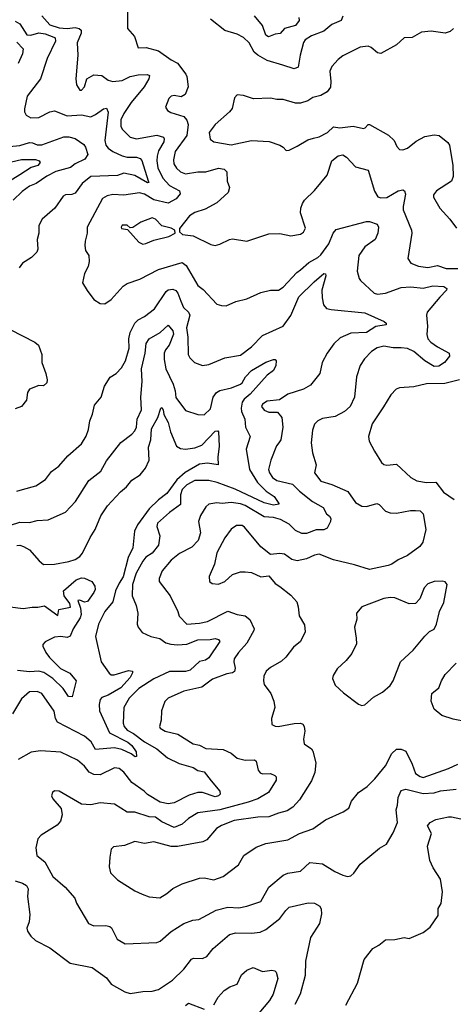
# Model space of a CAD drawing. Extents: x 1839239 to 1929705, y 762242 to 910352.
# Tile 321 of 429: x 1846724 to 1849476, y 888382 to 894631. Entities that reach past the tile are written whole.
import ezdxf

# ---------------------------------------------------------------- set-up
doc = ezdxf.new("R2010")
doc.units = 0

msp = doc.modelspace()

# ---------------------------------------------------------------- linework, layer by layer
at = {"layer": '0CON10XD'}
for points in [[(1846863.5, 894655), (1846915, 894598.9), (1846975, 894579.4), (1847025, 894575.7), (1847075, 894581.1), (1847101.2, 894575), (1847114.2, 894565), (1847114.2, 894545), (1847088.1, 894485), (1847092.2, 894405), (1847079.2, 894255), (1847085, 894217.5), (1847105, 894184), (1847115, 894183.1), (1847134.3, 894205), (1847150.8, 894255), (1847195, 894281.1), (1847245, 894275.6), (1847286, 894246), (1847315, 894237.5), (1847375, 894245.7), (1847425, 894269.7), (1847475, 894280.7), (1847533.1, 894283.1), (1847546.7, 894276.7), (1847543.5, 894255), (1847514.1, 894205), (1847430.7, 894105), (1847384.6, 894035), (1847366.4, 893995), (1847366.4, 893955), (1847373.3, 893935), (1847425, 893885.4), (1847465.6, 893874.4), (1847595, 893897.5), (1847635.7, 893885), (1847641.1, 893875), (1847637.7, 893855), (1847605, 893797.8), (1847595.3, 893765), (1847593.4, 893735), (1847601.3, 893691.3), (1847631.4, 893625), (1847675, 893578.9), (1847738.2, 893545), (1847743.2, 893525), (1847716.6, 893493.4), (1847665, 893466.4), (1847575, 893488.5), (1847515, 893524.2), (1847485, 893530.9), (1847385, 893518), (1847315, 893521.6), (1847277.9, 893512.1), (1847248.8, 893495), (1847151.4, 893315), (1847152.2, 893275), (1847138.2, 893225), (1847137, 893197), (1847142, 893165), (1847163.3, 893135), (1847163.6, 893096.4), (1847158.8, 893065), (1847135, 893020), (1847121.7, 892961.7), (1847151.2, 892911.2), (1847193.3, 892855), (1847235, 892828.8), (1847263.6, 892826.4), (1847303.8, 892855), (1847380.3, 892939.7), (1847405, 892957.5), (1847485.6, 892984.4), (1847604.7, 893045.3), (1847755, 893089.3), (1847780.5, 893070.5), (1847855, 892942.9), (1847888.2, 892918.2), (1847975, 892826.2), (1848005, 892816), (1848035, 892814), (1848095, 892841.2), (1848165, 892860), (1848255, 892900), (1848315, 892914.2), (1848366.7, 892915), (1848395, 892932.9), (1848482.7, 893027.3), (1848505, 893043.8), (1848559.6, 893090.4), (1848615, 893121.4), (1848635, 893139.4), (1848685, 893208.5), (1848713.2, 893276.8), (1848731.8, 893298.2), (1848925, 893350.4), (1848945, 893349.5), (1848993.5, 893333.5), (1849000.5, 893315), (1848996.9, 893275), (1848979.4, 893235), (1848915, 893188.5), (1848876.7, 893135), (1848865.7, 893035.7), (1848877.5, 892987.5), (1848886.2, 892975), (1848972.9, 892895), (1848995, 892887.9), (1849045, 892895.3), (1849145, 892932), (1849205.7, 892935.7), (1849285, 892927.8), (1849345, 892940.8), (1849415, 892937.1), (1849434.3, 892925), (1849433.5, 892915), (1849390.8, 892869.2), (1849310.6, 892775), (1849305.7, 892755), (1849311.4, 892685), (1849307.9, 892632.1), (1849315, 892606), (1849332.9, 892585), (1849375, 892554.5), (1849450, 892515), (1849451.8, 892495), (1849419.1, 892455), (1849385, 892431.3), (1849355, 892428.9), (1849295, 892466.7), (1849225, 892525.3), (1849185, 892543.3), (1849145, 892549.2), (1849095, 892547.3), (1849035, 892558.5), (1848991.9, 892548.1), (1848956.2, 892525), (1848911.3, 892478.7), (1848884.4, 892435), (1848861.5, 892365), (1848848.2, 892235), (1848820.6, 892175), (1848785, 892143.1), (1848725, 892111.5), (1848645, 892099.2), (1848615, 892085.8), (1848595, 892063.3), (1848581.4, 892025)], [(1847407.8, 894705), (1847408.6, 894575), (1847451.9, 894525), (1847475, 894452.5), (1847526.1, 894453.9), (1847605, 894433.6), (1847685, 894376.2), (1847726, 894355), (1847778, 894285), (1847785, 894270), (1847792, 894205), (1847774.2, 894155.8), (1847748.8, 894141.2), (1847705, 894149.2), (1847685, 894146), (1847669.7, 894130.3), (1847649.2, 894075), (1847661.2, 894055), (1847682.6, 894042.6), (1847766, 894016), (1847784.1, 893994.1), (1847792.7, 893965), (1847783.9, 893895), (1847710, 893795), (1847700.9, 893740.9), (1847702.9, 893715), (1847719.1, 893689.1), (1847745, 893665.4), (1847775, 893653.1), (1847855, 893664.7), (1847905, 893664.2), (1847985, 893687.6), (1848021.4, 893681.4), (1848039.2, 893665), (1848040.6, 893605), (1848055.7, 893565), (1848047.5, 893535), (1847975, 893468), (1847901.1, 893428.9), (1847835, 893406.9), (1847802, 893385), (1847737.5, 893305), (1847737.5, 893285), (1847758, 893268), (1847825, 893259.4), (1847936.7, 893205), (1847965, 893197.5), (1847994.3, 893205.7), (1848055, 893236.2), (1848075, 893240), (1848165, 893224.2), (1848305, 893272), (1848374.1, 893274.1), (1848445, 893259.2), (1848505, 893269.2)], [(1848773.9, 894653.9), (1848764.2, 894625.8), (1848705, 894601.1), (1848655, 894557.8), (1848575, 894528.5), (1848535, 894503.8), (1848524.5, 894485.5), (1848503.9, 894405), (1848491.2, 894328.8), (1848465, 894318.5), (1848393.1, 894343.1), (1848295, 894370.9), (1848235, 894405.5), (1848211.1, 894425), (1848179.2, 894485), (1848145, 894518), (1848105, 894538), (1848025, 894562.9), (1847934.6, 894634.6)], [(1848494.4, 894645), (1848496.9, 894625), (1848473.3, 894595), (1848405.3, 894574.7), (1848376.7, 894543.3), (1848345, 894539.7), (1848302.8, 894522.8), (1848285, 894533.1), (1848265.2, 894595), (1848214.7, 894655)], [(1846695, 894621.9), (1846725, 894604.4), (1846768.9, 894535), (1846795, 894532.4), (1846845, 894547), (1846885, 894540.7), (1846940.5, 894520.5), (1846948.5, 894515), (1846950, 894495), (1846897.7, 894385), (1846856.5, 894255), (1846772.1, 894145), (1846754.4, 894065), (1846754.2, 894045), (1846763.8, 894025), (1846795, 894007.5), (1846845, 894010), (1846915, 894046.7), (1846945, 894052.5), (1847025, 894020.4), (1847115, 894026.5), (1847175, 894014.4), (1847205, 894028.2), (1847255, 894064.3), (1847275, 894070), (1847284.4, 894044.4), (1847264.7, 893864.7), (1847269.5, 893835), (1847285, 893815.8), (1847315.4, 893795), (1847375, 893766.6), (1847405, 893759.2), (1847465, 893758.2), (1847489.2, 893749.2), (1847498.1, 893738.1), (1847538.5, 893608.5), (1847543, 893597), (1847535, 893594.7), (1847455, 893642.3), (1847385, 893657), (1847345, 893641.6), (1847175, 893635.6), (1847119.2, 893590.8), (1847075, 893528.9), (1847055, 893520.5), (1847015, 893518.5), (1846999.8, 893510.2), (1846945.8, 893435), (1846865.8, 893365), (1846844.2, 893325), (1846845.7, 893275), (1846834.5, 893235.5), (1846838.1, 893175), (1846832.2, 893155), (1846799.2, 893120.8), (1846740.6, 893085), (1846720.9, 893055)], [(1849476.9, 894575), (1849456, 894555), (1849425, 894545.4), (1849335, 894557.1), (1849275, 894552.2), (1849215, 894517.8), (1849165, 894515.8), (1849115, 894472.2), (1849015, 894415.8), (1848995, 894421.4), (1848955, 894454.4), (1848935, 894463.3), (1848883.8, 894456.2), (1848775, 894401.4), (1848745, 894378.6), (1848705.5, 894334.5), (1848691.9, 894305), (1848698.3, 894238.3), (1848697.3, 894202.7), (1848675, 894173.8), (1848635, 894150), (1848585, 894137.8), (1848553.4, 894116.6), (1848505, 894100.6), (1848475, 894100.8), (1848395, 894124.5), (1848355, 894124.5), (1848315, 894132.9), (1848207.6, 894127.6), (1848145, 894150), (1848105, 894153.8), (1848088, 894135), (1848072.3, 894067.7), (1848056.2, 894045), (1847965, 893965.8), (1847925.8, 893915), (1847933.2, 893873.2), (1847955.8, 893855.8), (1848065, 893837.3), (1848195, 893864.1), (1848307.9, 893857.9), (1848375, 893833.8), (1848395, 893822.5), (1848415, 893800), (1848435, 893803.3), (1848485, 893828), (1848552, 893868), (1848588.8, 893878.8), (1848625, 893886.9), (1848678, 893915), (1848715, 893951.4), (1848755, 893945.2), (1848840, 893955), (1848905, 893940.6), (1848916.9, 893945), (1848935, 893966.2), (1848945, 893966), (1849065, 893898), (1849101.2, 893865), (1849116.7, 893825), (1849135, 893806.7), (1849155, 893803.8), (1849185, 893816), (1849241.2, 893858.8), (1849295, 893888.8), (1849355, 893900), (1849386.2, 893896.2), (1849441.7, 893851.7), (1849451.4, 893835), (1849471.9, 893705), (1849474.4, 893635), (1849464.2, 893605), (1849370, 893545), (1849350.9, 893519.1), (1849349.2, 893505), (1849389.5, 893435), (1849453.5, 893365), (1849496.7, 893306.7)], [(1846705, 894487.2), (1846745.6, 894445), (1846740.9, 894415), (1846715, 894353.6)], [(1846615, 893822.3), (1846725, 893833), (1846785, 893850.6), (1846805, 893849.2), (1846835, 893836.2), (1846865, 893836.7), (1847002.9, 893887.1), (1847035, 893888.4), (1847075, 893876.2), (1847129.7, 893839.7), (1847142.3, 893822.3), (1847156.7, 893775), (1847136.9, 893745), (1847075, 893716.6), (1847046.4, 893693.6), (1846952, 893668), (1846895, 893638.1), (1846828.6, 893591.4), (1846785, 893574.7), (1846739.7, 893540.3), (1846681.3, 893485)], [(1848505, 893269.2), (1848525, 893283.3), (1848538.3, 893308.3), (1848506.7, 893405), (1848508.5, 893435), (1848518.9, 893465), (1848530.6, 893485), (1848595, 893547.5), (1848674.4, 893645), (1848705.4, 893735), (1848745, 893767.5), (1848775, 893773.5), (1848798.9, 893758.9), (1848855, 893697.5), (1848935.3, 893675.3), (1848975, 893542.5), (1848996.5, 893506.5), (1849015, 893499.2), (1849055, 893502), (1849125, 893545.5), (1849155, 893551.2), (1849166.2, 893545), (1849172.5, 893522.5), (1849157.3, 893445), (1849158.5, 893425), (1849210, 893295), (1849212.5, 893275), (1849187.7, 893115), (1849206.3, 893086.3), (1849255, 893066.8), (1849315, 893057.1), (1849375, 893070), (1849431.3, 893051.3), (1849505, 893051.6)], [(1846635, 893719.4), (1846735, 893744.2), (1846825, 893742.5), (1846847.5, 893735), (1846852.9, 893725), (1846838.6, 893705), (1846797.2, 893692.8), (1846723.6, 893646.4), (1846624.2, 893585)], [(1847505, 893206.2), (1847525, 893211.4), (1847575, 893232), (1847670, 893255), (1847710, 893275), (1847707.5, 893295), (1847685, 893307.5), (1847625, 893323.3), (1847585, 893365.8), (1847565, 893374.2), (1847493.2, 893346.8), (1847441.7, 893311.7), (1847425, 893310), (1847405, 893327.5), (1847375, 893326.7), (1847367.5, 893315), (1847370, 893305), (1847408.3, 893298.3), (1847479.5, 893219.5), (1847505, 893206.2)], [(1846705, 891639.4), (1846740.9, 891649.1), (1846827, 891673), (1846887.6, 891712.4), (1846925, 891762.5), (1846972.7, 891797.3), (1847028.3, 891861.7), (1847115, 891938.8), (1847145, 891986.7), (1847160.9, 892029.1), (1847169.2, 892085), (1847186.4, 892126.4), (1847198.8, 892185), (1847241.2, 892235), (1847261.2, 892305), (1847298.8, 892361.2), (1847335, 892386.2), (1847369.3, 892420.7), (1847395.5, 892465), (1847419.2, 892545), (1847416.7, 892605), (1847424.4, 892645), (1847455, 892705.5), (1847475, 892725.4), (1847515, 892747.3), (1847578.9, 892795), (1847653.4, 892906.6), (1847665, 892915.5), (1847695, 892921.5), (1847715, 892911.9), (1847727.3, 892895), (1847745.4, 892845), (1847763.1, 892805), (1847795, 892774.4), (1847803.8, 892755), (1847782.9, 892675), (1847791.1, 892615), (1847793.1, 892505), (1847804.2, 892485), (1847834, 892455), (1847885, 892435.7), (1847925, 892441.9), (1848025, 892485.5), (1848125, 892501.5), (1848195, 892553.8), (1848265, 892626.7), (1848395.6, 892685), (1848445, 892754.4), (1848495, 892870.9), (1848592.6, 892967.4), (1848655, 893019.2), (1848665, 893018.8), (1848667.8, 893005), (1848642.2, 892915), (1848643.8, 892865), (1848651.5, 892821.5), (1848671.2, 892798.8), (1848700.5, 892790.5), (1848915, 892770), (1849037.5, 892715), (1849050, 892705), (1849050, 892695), (1848985, 892683.8), (1848925, 892645.5), (1848825, 892640.8), (1848758.6, 892611.4), (1848716.6, 892573.4), (1848674.7, 892515.3), (1848644.5, 892455.5), (1848628.9, 892385), (1848569.6, 892310.4), (1848525.2, 892284.8), (1848425, 892253.3), (1848371.7, 892218.3), (1848295, 892210.6), (1848265, 892190.8), (1848258.6, 892175), (1848275, 892151.9), (1848305, 892140.8), (1848359.5, 892139.5), (1848386.6, 892106.6), (1848393.1, 892045), (1848380.9, 891965), (1848369.5, 891945)], [(1846663.8, 892665), (1846818.8, 892585), (1846842, 892565), (1846864.4, 892505), (1846864.4, 892454.4), (1846890, 892385), (1846898.8, 892345), (1846896.7, 892325), (1846875, 892306.7), (1846845, 892308.8), (1846786.7, 892285), (1846774.2, 892265), (1846766.9, 892215), (1846734.5, 892175.5), (1846695, 892161.9)], [(1846665, 891421.8), (1846725, 891441.8), (1846785, 891439.5), (1846835, 891451.4), (1846905, 891455.5), (1847015.4, 891504.6), (1847077.2, 891572.8), (1847163.4, 891706.6), (1847238.6, 891765), (1847275, 891830), (1847365, 891948), (1847435, 891999.2), (1847455, 892022), (1847465.8, 892044.2), (1847470, 892095), (1847496, 892155), (1847492.2, 892235), (1847501.8, 892335), (1847496.6, 892415), (1847519.2, 892515), (1847525.5, 892575), (1847545, 892605.6), (1847615, 892645.5), (1847665, 892692.5), (1847695, 892656.1), (1847700.9, 892635), (1847671.7, 892565), (1847648.3, 892535), (1847641, 892515), (1847640, 892475), (1847651.7, 892415), (1847697.3, 892317.3), (1847710.5, 892275), (1847715, 892233.1), (1847775, 892150.6), (1847855, 892126), (1847895, 892122), (1847935, 892160), (1847952, 892235), (1847973.5, 892265), (1847995, 892276.7), (1848068, 892295), (1848125, 892316.9), (1848135.4, 892325), (1848157.1, 892365), (1848194.1, 892405), (1848285, 892458.1), (1848335, 892473.8), (1848345, 892473.3), (1848351.2, 892465), (1848349.4, 892435), (1848335, 892403.8), (1848294.6, 892375.4), (1848185.7, 892255), (1848148.3, 892221.7), (1848136.5, 892203.5), (1848130, 892165), (1848132.4, 892145), (1848153.2, 892095), (1848156.2, 892045), (1848186.5, 891985), (1848160.8, 891905), (1848181.3, 891775), (1848232.6, 891692.6), (1848288.7, 891638.7), (1848337.9, 891605), (1848369.5, 891560.5), (1848367.5, 891555), (1848335, 891549.1), (1848275, 891563.6), (1848090.8, 891650.8), (1847976.3, 891693.7), (1847925, 891706.6), (1847835, 891705.2), (1847785, 891679.3), (1847755, 891648), (1847743.5, 891615), (1847745, 891554.3), (1847675, 891503.9), (1847598.9, 891435), (1847594.6, 891415), (1847613.8, 891355), (1847604.3, 891295.7), (1847565, 891245.5), (1847525, 891218.8), (1847504.7, 891195), (1847462.8, 891117.2), (1847440.5, 891045), (1847436.9, 890975), (1847463.6, 890913.6), (1847473.8, 890865), (1847468.9, 890795), (1847475.7, 890775), (1847501.8, 890741.8), (1847555, 890715.6), (1847613.1, 890703.1), (1847650.6, 890675), (1847682.3, 890667.7), (1847725, 890663.8), (1847785, 890668.2), (1847854.4, 890694.4), (1847933.6, 890696.4), (1847965, 890702.9), (1847985, 890696.8), (1847993.6, 890685), (1847925, 890580), (1847903.5, 890566.5), (1847865, 890558.2), (1847805, 890503.2), (1847775, 890494.2), (1847675, 890494.5), (1847575, 890446.8), (1847480, 890385), (1847418.7, 890325), (1847384.5, 890265), (1847380.4, 890165), (1847386.9, 890145), (1847405, 890122.5), (1847445, 890101), (1847515, 890046.6), (1847595, 890003.6), (1847662.2, 889945), (1847735, 889909.1), (1847824, 889885), (1847855, 889866.4), (1847895, 889856.7), (1847939.1, 889799.1), (1847993.5, 889735), (1847995.5, 889715), (1847985, 889704), (1847965, 889698.9), (1847885, 889725.5), (1847855, 889725.6), (1847800, 889710), (1847705, 889660.6), (1847666.2, 889653.8), (1847615, 889664.7), (1847535, 889712.5), (1847513.9, 889735), (1847435, 889790), (1847385.6, 889855), (1847355, 889878.1), (1847325, 889881.4), (1847235, 889838.9), (1847195, 889840.4), (1847165, 889854.4), (1847135, 889892.9), (1847091.4, 889931.4), (1846985, 889981.9), (1846855, 889991.4), (1846797.5, 889982.5), (1846715, 889935.6)], [(1849515, 892344.4), (1849421.3, 892321.3), (1849305, 892319.4), (1849225, 892300), (1849135.4, 892294.6), (1849114, 892285), (1849079.7, 892250.3), (1849033.8, 892173.8), (1848960, 892065), (1848937.1, 891985), (1848941.4, 891955), (1848975, 891893.3), (1849020.9, 891820.9), (1849035, 891808), (1849055, 891802.5), (1849115, 891810), (1849205.4, 891725.4), (1849245, 891703.3), (1849305, 891693.3), (1849365, 891695.7), (1849413.1, 891633.1), (1849480.8, 891585)], [(1846705, 891294.4), (1846725, 891295.5), (1846747, 891287), (1846785.3, 891265.3), (1846846.4, 891196.4), (1846875, 891173.8), (1846945, 891174.4), (1847035, 891191.1), (1847075, 891205.5), (1847105, 891224.6), (1847122.5, 891245), (1847171.1, 891345), (1847203.6, 891395), (1847238.7, 891481.3), (1847281.1, 891545), (1847364.4, 891635), (1847401.5, 891665), (1847435, 891708.5), (1847487.4, 891742.6), (1847522.3, 891785), (1847545.8, 891835), (1847541.9, 891918.1), (1847555.4, 891965), (1847559.8, 892035), (1847600.4, 892105), (1847620, 892165), (1847625, 892170), (1847633.8, 892155), (1847637.9, 892125), (1847665.9, 892075), (1847680.9, 892015), (1847718.1, 891925), (1847745, 891909.2), (1847775, 891904.7), (1847835, 891914), (1847878.8, 891931.2), (1847965, 892018.6), (1847981.2, 892021.2), (1847986, 892015), (1847990.8, 891925), (1847981.5, 891855), (1847983.9, 891806.1), (1847915, 891816.6), (1847865, 891808.9), (1847773.2, 891756.8), (1847720.1, 891709.9), (1847657.2, 891622.8), (1847605, 891583.4), (1847545, 891526.8), (1847471.6, 891425), (1847451.6, 891385), (1847440.8, 891279.2), (1847412.8, 891217.2), (1847379.5, 891095), (1847355.4, 891054.6), (1847330.9, 891005), (1847315, 890935.7), (1847263.3, 890875), (1847223.9, 890795), (1847203.8, 890715), (1847240.5, 890555), (1847292.6, 890482.6), (1847305, 890473.4), (1847322.4, 890472.4), (1847415, 890500.6), (1847438.8, 890495), (1847440, 890485), (1847424.4, 890455), (1847365, 890389.7), (1847285, 890343.3), (1847245, 890329.5), (1847234.7, 890315.3), (1847227.8, 890285), (1847231.1, 890245), (1847294.6, 890105), (1847409.2, 890045), (1847435.3, 890025), (1847462.9, 889985), (1847465.9, 889954.1), (1847457, 889953), (1847431.5, 889971.5), (1847371.8, 889998.2), (1847325, 890009.8), (1847205, 889999.4), (1847177.1, 890047.1), (1847135, 890082.8), (1846962.7, 890172.7), (1846951.1, 890195), (1846942.4, 890242.4), (1846865, 890354.3), (1846835, 890366.7), (1846785.6, 890364.4), (1846735, 890320.8), (1846678.8, 890225)], [(1848581.4, 892025), (1848574.5, 891944.5), (1848582.1, 891882.1), (1848605.8, 891805), (1848595.8, 891755), (1848635, 891702.9), (1848705, 891680), (1848805.5, 891635.5), (1848855, 891567.1), (1848895, 891543.1), (1848925, 891541.1), (1848990.6, 891560.6), (1849005, 891554.3), (1849045, 891512.2), (1849075, 891500.4), (1849115, 891498.2), (1849203.8, 891516.2), (1849235, 891516.5), (1849265, 891514.4), (1849283.9, 891493.9), (1849300.5, 891395), (1849281.5, 891315), (1849263.8, 891286.2), (1849185, 891229.4), (1849125, 891203.1), (1849085.5, 891174.5), (1849063.4, 891166.6), (1848945, 891142.2), (1848849.4, 891170.6), (1848715, 891201.9), (1848625, 891238), (1848595, 891232.5), (1848545, 891208.6), (1848485, 891195.8), (1848450, 891205), (1848405, 891238.8), (1848375, 891242), (1848315, 891235.8), (1848254.6, 891284.6), (1848150.9, 891410.9), (1848135, 891420), (1848100.2, 891419.8), (1848065, 891396.9), (1848025, 891343.1), (1847975, 891246), (1847959.4, 891175), (1847926.1, 891096.1), (1847928.8, 891065), (1847945, 891052.9), (1847985, 891048.9), (1848025.6, 891065), (1848075, 891109.4), (1848125, 891125.6), (1848155, 891127.5), (1848195, 891122), (1848255, 891094.2), (1848305, 891101.2), (1848345, 891053.3), (1848375, 891033.8), (1848445, 890978.8), (1848482, 890935), (1848492, 890905), (1848497.3, 890847.3), (1848530.5, 890790.5), (1848534.6, 890745), (1848506.5, 890685), (1848462.4, 890647.6), (1848412.5, 890585), (1848385, 890560), (1848315, 890518.9), (1848288.6, 890495), (1848272.5, 890465), (1848270.8, 890435), (1848275, 890412), (1848317.5, 890355), (1848337.5, 890305), (1848342.9, 890265), (1848322, 890195), (1848325, 890157.5), (1848345, 890146.2), (1848365, 890145.7), (1848465, 890164), (1848505, 890165.5), (1848519.8, 890159.8), (1848529.2, 890145), (1848534.4, 890115), (1848525.7, 890065), (1848530, 890035), (1848575, 890004), (1848585, 889987.5), (1848604.2, 889914.2), (1848596.2, 889853.8), (1848575, 889800), (1848499.7, 889680.3), (1848457.6, 889632.4), (1848421.1, 889608.9), (1848365.7, 889595.7), (1848305, 889572.3), (1848235, 889569.3), (1848085, 889547.8), (1848005, 889516), (1847973.5, 889496.5), (1847910.8, 889425), (1847887, 889413), (1847725, 889382.7), (1847685, 889383.3), (1847575, 889413.6), (1847515, 889402.5), (1847455, 889415.6), (1847389.7, 889390.3), (1847318.8, 889381.2), (1847304.2, 889365.8), (1847296.5, 889315), (1847291.5, 889255), (1847300.5, 889215), (1847345, 889172.2), (1847455, 889101.4), (1847501.1, 889081.1), (1847545, 889064.4), (1847612.8, 889057.2), (1847658, 889085), (1847695, 889117.1), (1847755, 889146.9), (1847865, 889183.1), (1847895, 889184.4), (1847955, 889172.2), (1848015, 889192.5), (1848112.5, 889267.5), (1848146.9, 889325), (1848225, 889379.4), (1848285, 889401.9), (1848425, 889426), (1848498.8, 889465), (1848584.1, 889495.9), (1848665, 889552.9), (1848776.6, 889603.4), (1848813, 889627), (1848829.5, 889670.5), (1848875, 889726.2), (1848928.8, 889765), (1848977.8, 889812.2), (1849045, 889896), (1849085, 889974.3), (1849115, 890000), (1849145, 890000), (1849175, 889987.5), (1849215.6, 889905), (1849235, 889846.7), (1849265, 889827.1), (1849285, 889821.9), (1849445, 889877.9), (1849503.9, 889906.1)], [(1848369.5, 891945), (1848354.3, 891925.7), (1848316.8, 891835), (1848303.9, 891775), (1848309.6, 891755), (1848328.8, 891725), (1848355, 891706.2), (1848455, 891682.7), (1848499, 891639), (1848581.9, 891571.9), (1848650.7, 891535), (1848671.6, 891495), (1848690, 891480), (1848697.5, 891465), (1848695.6, 891445), (1848675, 891402.9), (1848655, 891392.1), (1848605, 891393.8), (1848545, 891370), (1848515, 891370.4), (1848475, 891389.7), (1848435, 891428.1), (1848379.2, 891459.2), (1848335, 891471.4), (1848275, 891474.7), (1848155, 891548), (1848125, 891558.6), (1848065, 891565.9), (1848009.5, 891559.5), (1847975, 891565.4), (1847923.4, 891556.6), (1847905, 891539.2), (1847870.6, 891485), (1847858.6, 891445), (1847870.8, 891375), (1847856.9, 891325), (1847816.4, 891283.6), (1847737.7, 891242.3), (1847685, 891199.5), (1847627.2, 891132.8), (1847608.5, 891085), (1847608.5, 891065), (1847677.8, 890975), (1847726.9, 890875), (1847735.6, 890845), (1847785, 890794.4), (1847865, 890800), (1847915, 890811.8), (1848045, 890877.1), (1848105, 890854.6), (1848155, 890848.1), (1848184.5, 890824.5), (1848212.5, 890765), (1848210.8, 890755), (1848166.4, 890673.6), (1848112.7, 890615), (1848086, 890574), (1848082, 890555), (1848091.6, 890515), (1848086.2, 890493.8), (1848074.7, 890485.3), (1848038.4, 890478.4), (1847948, 890445), (1847878.8, 890395), (1847765, 890368.7), (1847665, 890324), (1847645, 890303.3), (1847622.9, 890245), (1847620.8, 890185), (1847611.2, 890145), (1847615, 890133.3), (1847647.5, 890115), (1847726.9, 890096.9), (1847825, 890035.7), (1847865, 890026.4), (1847905, 890005.5), (1848015, 889998.8), (1848065, 889975.6), (1848105, 889943.6), (1848155, 889931.2), (1848213.9, 889933.9), (1848223.9, 889923.9), (1848236.8, 889866.8), (1848249.7, 889849.7), (1848264.4, 889844.4), (1848315, 889845.5), (1848343.4, 889833.4), (1848350.8, 889825), (1848351.4, 889805), (1848301.9, 889725), (1848234.3, 889685), (1848174.5, 889665.5), (1847994, 889615), (1847855, 889596.2), (1847795, 889561.5), (1847755, 889525.3), (1847705, 889503.4), (1847625, 889540), (1847585, 889569.2), (1847545, 889572.5), (1847455, 889601.9), (1847405, 889600.9), (1847325, 889652.2), (1847235, 889660.8), (1847175, 889646.7), (1847115, 889651.1), (1846975, 889733.3), (1846945, 889736.2), (1846931.2, 889725), (1846926.2, 889705), (1846934, 889685), (1846987.5, 889625), (1846992.5, 889585), (1846982, 889545), (1846962.4, 889517.6), (1846859.2, 889455), (1846839.1, 889430.9), (1846826, 889375), (1846832.9, 889325), (1846884, 889285), (1846935, 889193.8), (1847013.3, 889125), (1847073.3, 889055), (1847084.1, 889024.1), (1847161.2, 888895), (1847195, 888880), (1847271.3, 888881.3), (1847296.2, 888875), (1847306.4, 888866.4), (1847342.2, 888795), (1847393.8, 888765), (1847595, 888774.2), (1847615, 888782), (1847685, 888843.1), (1847765, 888895.5), (1847823.6, 888916.4), (1847859.7, 888920.3), (1847971.1, 888978.9), (1848045, 888997.5), (1848115, 888994.5), (1848164.4, 889004.4), (1848253.3, 889035), (1848305.8, 889124.2), (1848395, 889200.5), (1848425, 889214.5), (1848505, 889227.5), (1848565, 889282.5), (1848645, 889272.5), (1848724.3, 889224.3), (1848775, 889201.2), (1848805, 889193.8), (1848825, 889196.7), (1848845, 889213.3), (1848885, 889271.4), (1849007.7, 889372.3), (1849051.2, 889398.8), (1849095, 889470), (1849121.4, 889535), (1849112.7, 889615), (1849121.9, 889645), (1849125.2, 889694.8), (1849145, 889737.8), (1849175, 889747.2), (1849285, 889720.3), (1849355, 889723.8), (1849395, 889736.7), (1849495, 889746.4)], [(1846663.3, 890905), (1846745, 890894.6), (1846803.1, 890903.1), (1846838.3, 890901.7), (1846881.7, 890911.7), (1846965, 890850), (1846973, 890887), (1847047, 890903), (1847041.2, 890925), (1847005.6, 890975), (1847002.7, 891005), (1847082.9, 891075), (1847115, 891089.2), (1847135, 891086.8), (1847181.9, 891065), (1847201.2, 891035), (1847202.5, 891015), (1847195, 890996), (1847155, 890938.1), (1847135, 890934.2), (1847105, 890946.7), (1847092.5, 890945), (1847110, 890895), (1847113.1, 890855), (1847107.5, 890835), (1847063.3, 890765), (1847045, 890718), (1847025, 890710), (1846985, 890715.8), (1846945, 890712.5), (1846885, 890682), (1846871.2, 890665), (1846870, 890655), (1846889.2, 890615), (1846913.3, 890583.3), (1846982.5, 890512.5), (1847042.5, 890482.5), (1847082.5, 890435), (1847057.5, 890332.5), (1847034, 890335), (1846999.3, 890385), (1846935, 890449.6), (1846877.7, 890487.7), (1846844.8, 890495.2), (1846785, 890491.8), (1846710.6, 890499.4)], [(1848895, 890277.5), (1848915, 890283.3), (1848969.5, 890330.5), (1849026.8, 890363.2), (1849076, 890405), (1849094, 890435), (1849141.2, 890555), (1849221.7, 890628.3), (1849295, 890718.8), (1849325, 890747.5), (1849355, 890763.3), (1849368.8, 890795), (1849388.8, 890875), (1849415, 890932.5), (1849437.5, 891045), (1849423.6, 891063.6), (1849405, 891068), (1849354.5, 891065.5), (1849315, 891050.6), (1849291.5, 891025), (1849263.8, 890955), (1849235, 890926.2), (1849195, 890924.2), (1849105, 890961.9), (1849075, 890964.5), (1849035, 890957.5), (1848895.9, 890904.1), (1848861.2, 890865), (1848863.8, 890825), (1848848, 890775), (1848860, 890705), (1848860.5, 890669.5), (1848830.9, 890609.1), (1848795.5, 890564.5), (1848739.7, 890510.3), (1848712.3, 890467.7), (1848709.3, 890449.3), (1848725, 890407.5), (1848779.5, 890359.5), (1848875, 890286.7), (1848895, 890277.5)], [(1849561.4, 890175), (1849475, 890190.4), (1849402.9, 890215), (1849355.3, 890255.3), (1849335.5, 890305), (1849338.9, 890355), (1849385, 890390), (1849400, 890435), (1849425, 890474.4), (1849493.6, 890546.4)], [(1848794.6, 888375.4), (1848867.1, 888515), (1848909.4, 888665), (1848965, 888736.7), (1849003.6, 888756.4), (1849045, 888790), (1849105, 888793.8), (1849165, 888806.2), (1849195, 888800), (1849285, 888837.5), (1849329.3, 888870.7), (1849380, 888945), (1849380.7, 888989.3), (1849399.2, 889020.8), (1849408, 889095), (1849395.5, 889175), (1849348.2, 889248.2), (1849326.8, 889295), (1849311.5, 889385), (1849337.5, 889465), (1849311.2, 889515), (1849328.8, 889535), (1849365, 889554.4), (1849445, 889571.5), (1849465, 889572.2), (1849572.7, 889547.3)], [(1846694.5, 889165.5), (1846741.3, 889151.3), (1846766.7, 889135), (1846776.4, 889115), (1846774.1, 889065), (1846787.6, 888952.4), (1846784.2, 888905.8), (1846770, 888865), (1846773.8, 888845), (1846794, 888815), (1846825, 888786.2), (1846915, 888740), (1847043.2, 888643.2), (1847183.3, 888615), (1847275, 888550), (1847305, 888508.6), (1847390.4, 888460.4), (1847425, 888450.9), (1847506.1, 888463.9), (1847565, 888464), (1847605.2, 888474.8), (1847693.3, 888535), (1847764.6, 888605), (1847815, 888668), (1847826.1, 888673.9), (1847885, 888671.4), (1847911.2, 888685), (1847950.8, 888735), (1848056.3, 888823.7), (1848095.5, 888834.5), (1848195, 888832.5), (1848250.9, 888839.1), (1848285, 888855.6), (1848374.6, 888925.4), (1848412.8, 888977.2), (1848435, 888997.1), (1848555, 889026), (1848595, 889023.3), (1848628, 889005), (1848637.1, 888985), (1848638.9, 888955), (1848626, 888894), (1848570.5, 888805), (1848537.1, 888655), (1848535.5, 888565), (1848503.3, 888445), (1848470.6, 888379.4)], [(1847955, 888378.1), (1847983.6, 888426.4), (1848020.9, 888469.1), (1848057.7, 888492.3), (1848105, 888510), (1848131.1, 888568.9), (1848165, 888598.5), (1848205, 888615.8), (1848265, 888588.8), (1848325, 888599.2), (1848342.5, 888595), (1848351.2, 888585), (1848362.2, 888545), (1848333.5, 888446.5), (1848310, 888405), (1848242.3, 888325)], [(1847775, 888374.2), (1847795, 888387.8), (1847895, 888350)]]:
    msp.add_lwpolyline(points, dxfattribs=at)

doc.saveas('drawing.dxf')
